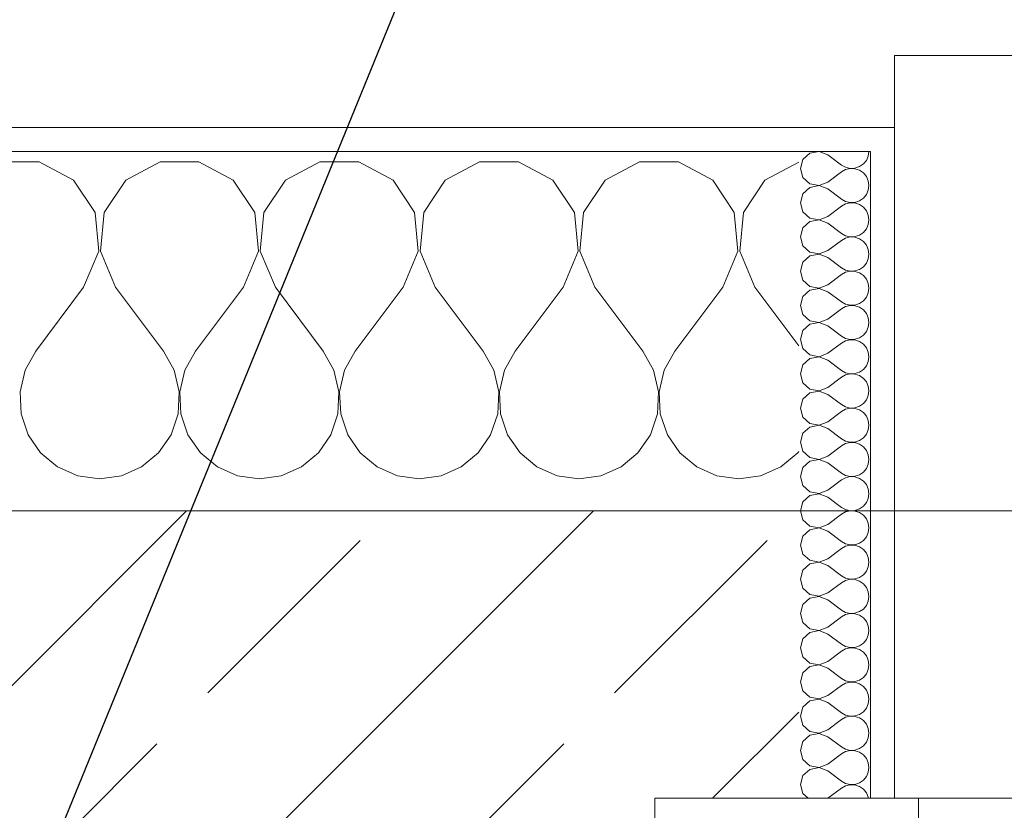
# Model space of a CAD drawing. Header units: metres. Extents: x -3.6 to 90.7, y -11.1 to 18.
# Tile 654 of 656: x 51.3 to 51.711, y 13.57 to 13.9. Entities that reach past the tile are written whole.
import ezdxf

# ---------------------------------------------------------------- set-up
doc = ezdxf.new("R2010")
doc.units = ezdxf.units.M
doc.header["$MEASUREMENT"] = 0
doc.linetypes.add('Strichlinie eng', pattern=[0.115, 0.075, -0.04])
for name, color, linetype in [('152 - Bemaßung_ Beschriftung.Ausbau', 7, 'Continuous'), ('603 - Struktur.Bodenplatte_ Decke Roh', 7, 'Continuous'), ('604 - Struktur.Wand Aussen', 7, 'Continuous')]:
    doc.layers.add(name, color=color, linetype=linetype)
doc.styles.add('ERSTELLTER_STIL_2', font='txt')
doc.dimstyles.new('ERSTELLTER_STIL__3', dxfattribs={"dimtxt": 0.1, "dimasz": 0.0532, "dimexe": 0.18, "dimexo": 0.0625, "dimgap": 0, "dimtad": 1, "dimtih": 1, "dimtoh": 1, "dimzin": 0, "dimdsep": 46, "dimtxsty": 'ERSTELLTER_STIL_2', "dimblk": 'ARROWHEAD_2', "dimblk1": 'ARROWHEAD_2', "dimblk2": 'ARROWHEAD_2', "dimcen": 0.09, "dimse1": 1, "dimse2": 1, "dimclrd": 7, "dimclre": 7, "dimclrt": 7, "dimazin": 0, "dimtfac": 1, "dimtdec": 4, "dimtmove": 0, "dimatfit": 3, "dimfxl": 1, "dimtolj": 1, "dimtzin": 0, "dimarcsym": 0})
doc.dimstyles.new('ERSTELLTER_STIL__5', dxfattribs={"dimtxt": 0.18, "dimasz": 0.03648, "dimexe": 0.18, "dimexo": 0.0625, "dimgap": 0, "dimtad": 0, "dimtih": 1, "dimtoh": 1, "dimdec": 4, "dimzin": 0, "dimdsep": 46, "dimcen": 0.09, "dimadec": 0, "dimazin": 0, "dimtfac": 1, "dimtdec": 4, "dimtmove": 0, "dimatfit": 3, "dimldrblk": 'ARROWHEAD_11', "dimfxl": 1, "dimtolj": 1, "dimtzin": 0, "dimarcsym": 0})
pattern_1 = [(0, (0, 0), (0, 0.08660254), [0, -0.05]), (0, (0.025, 0.0433), (0, 0.08660254), [0, -0.05])]

# ---------------------------------------------------------------- blocks, each defined once
blk = doc.blocks.new('*X28')
at = {"layer": '604 - Struktur.Wand Aussen', "color": 7, "linetype": 'Continuous', "lineweight": 5}
for p, q in [((51.30812, 13.84066), (51.29188, 13.84066)), ((51.32243, 13.83299), (51.30812, 13.84066)), ((51.35855, 13.84066), (51.34424, 13.83299)), ((51.37479, 13.84066), (51.35855, 13.84066)), ((51.3891, 13.83299), (51.37479, 13.84066)), ((51.42521, 13.84066), (51.4109, 13.83299)), ((51.44145, 13.84066), (51.42521, 13.84066)), ((51.45576, 13.83299), (51.44145, 13.84066)), ((51.49188, 13.84066), (51.47757, 13.83299)), ((51.50812, 13.84066), (51.49188, 13.84066)), ((51.52243, 13.83299), (51.50812, 13.84066)), ((51.55855, 13.84066), (51.54424, 13.83299)), ((51.57479, 13.84066), (51.55855, 13.84066)), ((51.5891, 13.83299), (51.57479, 13.84066)), ((51.625, 13.84055), (51.6109, 13.83299)), ((51.33142, 13.81947), (51.32243, 13.83299)), ((51.34424, 13.83299), (51.33525, 13.81947)), ((51.39808, 13.81947), (51.3891, 13.83299)), ((51.4109, 13.83299), (51.40192, 13.81947)), ((51.46475, 13.81947), (51.45576, 13.83299)), ((51.47757, 13.83299), (51.46858, 13.81947)), ((51.53142, 13.81947), (51.52243, 13.83299)), ((51.54424, 13.83299), (51.53525, 13.81947)), ((51.59808, 13.81947), (51.5891, 13.83299)), ((51.6109, 13.83299), (51.60192, 13.81947)), ((51.33295, 13.8033), (51.33142, 13.81947)), ((51.33525, 13.81947), (51.33371, 13.8033)), ((51.39962, 13.8033), (51.39808, 13.81947)), ((51.40192, 13.81947), (51.40038, 13.8033)), ((51.46629, 13.8033), (51.46475, 13.81947)), ((51.46858, 13.81947), (51.46705, 13.8033)), ((51.53295, 13.8033), (51.53142, 13.81947)), ((51.53525, 13.81947), (51.53371, 13.8033)), ((51.59962, 13.8033), (51.59808, 13.81947)), ((51.60192, 13.81947), (51.60038, 13.8033)), ((51.32667, 13.78833), (51.33295, 13.8033)), ((51.33371, 13.8033), (51.34, 13.78833)), ((51.39333, 13.78833), (51.39962, 13.8033)), ((51.40038, 13.8033), (51.40667, 13.78833)), ((51.46, 13.78833), (51.46629, 13.8033)), ((51.46705, 13.8033), (51.47333, 13.78833)), ((51.52667, 13.78833), (51.53295, 13.8033)), ((51.53371, 13.8033), (51.54, 13.78833)), ((51.59333, 13.78833), (51.59962, 13.8033)), ((51.60038, 13.8033), (51.60667, 13.78833)), ((51.32667, 13.78833), (51.30667, 13.76167)), ((51.34, 13.78833), (51.36, 13.76167)), ((51.39333, 13.78833), (51.37333, 13.76167)), ((51.40667, 13.78833), (51.42667, 13.76167)), ((51.46, 13.78833), (51.44, 13.76167)), ((51.47333, 13.78833), (51.49333, 13.76167)), ((51.52667, 13.78833), (51.50667, 13.76167)), ((51.54, 13.78833), (51.56, 13.76167)), ((51.59333, 13.78833), (51.57333, 13.76167)), ((51.60667, 13.78833), (51.625, 13.76389)), ((51.30667, 13.76167), (51.30222, 13.75362)), ((51.36445, 13.75362), (51.36, 13.76167)), ((51.37333, 13.76167), (51.36888, 13.75362)), ((51.43112, 13.75362), (51.42667, 13.76167)), ((51.44, 13.76167), (51.43555, 13.75362)), ((51.49778, 13.75362), (51.49333, 13.76167)), ((51.50667, 13.76167), (51.50222, 13.75362)), ((51.56445, 13.75362), (51.56, 13.76167)), ((51.57333, 13.76167), (51.56888, 13.75362)), ((51.30222, 13.75362), (51.30013, 13.74466)), ((51.36653, 13.74466), (51.36445, 13.75362)), ((51.36888, 13.75362), (51.3668, 13.74466)), ((51.4332, 13.74466), (51.43112, 13.75362)), ((51.43555, 13.75362), (51.43347, 13.74466)), ((51.49987, 13.74466), (51.49778, 13.75362)), ((51.50222, 13.75362), (51.50013, 13.74466)), ((51.56653, 13.74466), (51.56445, 13.75362)), ((51.56888, 13.75362), (51.5668, 13.74466)), ((51.30013, 13.74466), (51.30058, 13.73547)), ((51.36609, 13.73547), (51.36653, 13.74466)), ((51.3668, 13.74466), (51.36725, 13.73547)), ((51.43275, 13.73547), (51.4332, 13.74466)), ((51.43347, 13.74466), (51.43391, 13.73547)), ((51.49942, 13.73547), (51.49987, 13.74466)), ((51.50013, 13.74466), (51.50058, 13.73547)), ((51.56609, 13.73547), (51.56653, 13.74466)), ((51.5668, 13.74466), (51.56725, 13.73547)), ((51.30058, 13.73547), (51.30352, 13.72676)), ((51.36315, 13.72676), (51.36609, 13.73547)), ((51.36725, 13.73547), (51.37019, 13.72676)), ((51.42981, 13.72676), (51.43275, 13.73547)), ((51.43391, 13.73547), (51.43685, 13.72676)), ((51.49648, 13.72676), (51.49942, 13.73547)), ((51.50058, 13.73547), (51.50352, 13.72676)), ((51.56315, 13.72676), (51.56609, 13.73547)), ((51.56725, 13.73547), (51.57019, 13.72676)), ((51.30352, 13.72676), (51.30873, 13.71918)), ((51.35794, 13.71918), (51.36315, 13.72676)), ((51.37019, 13.72676), (51.37539, 13.71918)), ((51.42461, 13.71918), (51.42981, 13.72676)), ((51.43685, 13.72676), (51.44206, 13.71918)), ((51.49127, 13.71918), (51.49648, 13.72676)), ((51.50352, 13.72676), (51.50873, 13.71918)), ((51.55794, 13.71918), (51.56315, 13.72676)), ((51.57019, 13.72676), (51.57539, 13.71918)), ((51.62461, 13.71918), (51.625, 13.71975)), ((51.30873, 13.71918), (51.31581, 13.71331)), ((51.35086, 13.71331), (51.35794, 13.71918)), ((51.37539, 13.71918), (51.38248, 13.71331)), ((51.41752, 13.71331), (51.42461, 13.71918)), ((51.44206, 13.71918), (51.44914, 13.71331)), ((51.48419, 13.71331), (51.49127, 13.71918)), ((51.50873, 13.71918), (51.51581, 13.71331)), ((51.55086, 13.71331), (51.55794, 13.71918)), ((51.57539, 13.71918), (51.58248, 13.71331)), ((51.61752, 13.71331), (51.62461, 13.71918)), ((51.31581, 13.71331), (51.32422, 13.7096)), ((51.34244, 13.7096), (51.35086, 13.71331)), ((51.38248, 13.71331), (51.39089, 13.7096)), ((51.40911, 13.7096), (51.41752, 13.71331)), ((51.44914, 13.71331), (51.45756, 13.7096)), ((51.47578, 13.7096), (51.48419, 13.71331)), ((51.51581, 13.71331), (51.52422, 13.7096)), ((51.54244, 13.7096), (51.55086, 13.71331)), ((51.58248, 13.71331), (51.59089, 13.7096)), ((51.60911, 13.7096), (51.61752, 13.71331)), ((51.32422, 13.7096), (51.33333, 13.70833)), ((51.33333, 13.70833), (51.34244, 13.7096)), ((51.39089, 13.7096), (51.4, 13.70833)), ((51.4, 13.70833), (51.40911, 13.7096)), ((51.45756, 13.7096), (51.46667, 13.70833)), ((51.46667, 13.70833), (51.47578, 13.7096)), ((51.52422, 13.7096), (51.53333, 13.70833)), ((51.53333, 13.70833), (51.54244, 13.7096)), ((51.59089, 13.7096), (51.6, 13.70833)), ((51.6, 13.70833), (51.60911, 13.7096))]:
    blk.add_line(p, q, dxfattribs=at)
blk = doc.blocks.new('*X58')
at = {"layer": '604 - Struktur.Wand Aussen', "color": 7, "linetype": 'Continuous', "lineweight": 5}
for p, q in [((51.62966, 13.84425), (51.62678, 13.84161)), ((51.6335, 13.84497), (51.62966, 13.84425)), ((51.63714, 13.84357), (51.6335, 13.84497)), ((51.63714, 13.84357), (51.64286, 13.83929)), ((51.65322, 13.84124), (51.65401, 13.84305)), ((51.65401, 13.84305), (51.65429, 13.845)), ((51.62678, 13.84161), (51.62571, 13.83786)), ((51.64286, 13.83929), (51.64458, 13.83833)), ((51.65034, 13.83861), (51.65196, 13.83973)), ((51.65196, 13.83973), (51.65322, 13.84124)), ((51.62571, 13.83786), (51.62678, 13.8341)), ((51.63714, 13.83214), (51.64286, 13.83643)), ((51.64458, 13.83738), (51.64286, 13.83643)), ((51.64458, 13.83833), (51.6465, 13.83789)), ((51.6465, 13.83783), (51.64458, 13.83738)), ((51.6465, 13.83789), (51.64847, 13.83798)), ((51.64847, 13.83773), (51.6465, 13.83783)), ((51.64847, 13.83798), (51.65034, 13.83861)), ((51.65034, 13.8371), (51.64847, 13.83773)), ((51.65196, 13.83599), (51.65034, 13.8371)), ((51.65322, 13.83447), (51.65196, 13.83599)), ((51.62678, 13.8341), (51.62966, 13.83147)), ((51.62966, 13.83147), (51.6335, 13.83074)), ((51.6335, 13.83069), (51.62966, 13.82996)), ((51.6335, 13.83074), (51.63714, 13.83214)), ((51.63714, 13.82929), (51.6335, 13.83069)), ((51.65401, 13.83267), (51.65322, 13.83447)), ((51.65429, 13.83071), (51.65401, 13.83267)), ((51.65401, 13.82876), (51.65429, 13.83071)), ((51.62678, 13.82733), (51.62571, 13.82357)), ((51.62966, 13.82996), (51.62678, 13.82733)), ((51.63714, 13.82929), (51.64286, 13.825)), ((51.65196, 13.82544), (51.65322, 13.82696)), ((51.65322, 13.82696), (51.65401, 13.82876)), ((51.62571, 13.82357), (51.62678, 13.81982)), ((51.64286, 13.825), (51.64458, 13.82405)), ((51.64458, 13.8231), (51.64286, 13.82214)), ((51.64458, 13.82405), (51.6465, 13.8236)), ((51.6465, 13.82354), (51.64458, 13.8231)), ((51.6465, 13.8236), (51.64847, 13.8237)), ((51.64847, 13.82345), (51.6465, 13.82354)), ((51.64847, 13.8237), (51.65034, 13.82433)), ((51.65034, 13.82282), (51.64847, 13.82345)), ((51.65034, 13.82433), (51.65196, 13.82544)), ((51.65196, 13.8217), (51.65034, 13.82282)), ((51.62678, 13.81982), (51.62966, 13.81718)), ((51.63714, 13.81786), (51.64286, 13.82214)), ((51.65322, 13.82018), (51.65196, 13.8217)), ((51.65401, 13.81838), (51.65322, 13.82018)), ((51.65429, 13.81643), (51.65401, 13.81838)), ((51.62966, 13.81567), (51.62678, 13.81304)), ((51.62966, 13.81718), (51.6335, 13.81646)), ((51.6335, 13.8164), (51.62966, 13.81567)), ((51.6335, 13.81646), (51.63714, 13.81786)), ((51.63714, 13.815), (51.6335, 13.8164)), ((51.63714, 13.815), (51.64286, 13.81071)), ((51.65322, 13.81267), (51.65401, 13.81448)), ((51.65401, 13.81448), (51.65429, 13.81643)), ((51.62678, 13.81304), (51.62571, 13.80929)), ((51.64286, 13.81071), (51.64458, 13.80976)), ((51.64847, 13.80941), (51.65034, 13.81004)), ((51.65034, 13.81004), (51.65196, 13.81116)), ((51.65196, 13.81116), (51.65322, 13.81267)), ((51.62571, 13.80929), (51.62678, 13.80553)), ((51.63714, 13.80357), (51.64286, 13.80786)), ((51.64458, 13.80881), (51.64286, 13.80786)), ((51.64458, 13.80976), (51.6465, 13.80931)), ((51.6465, 13.80926), (51.64458, 13.80881)), ((51.6465, 13.80931), (51.64847, 13.80941)), ((51.64847, 13.80916), (51.6465, 13.80926)), ((51.65034, 13.80853), (51.64847, 13.80916)), ((51.65196, 13.80742), (51.65034, 13.80853)), ((51.65322, 13.8059), (51.65196, 13.80742)), ((51.65401, 13.80409), (51.65322, 13.8059)), ((51.62678, 13.80553), (51.62966, 13.8029)), ((51.62966, 13.8029), (51.6335, 13.80217)), ((51.6335, 13.80211), (51.62966, 13.80139)), ((51.6335, 13.80217), (51.63714, 13.80357)), ((51.63714, 13.80071), (51.6335, 13.80211)), ((51.65429, 13.80214), (51.65401, 13.80409)), ((51.65401, 13.80019), (51.65429, 13.80214)), ((51.62678, 13.79876), (51.62571, 13.795)), ((51.62966, 13.80139), (51.62678, 13.79876)), ((51.63714, 13.80071), (51.64286, 13.79643)), ((51.65196, 13.79687), (51.65322, 13.79839)), ((51.65322, 13.79839), (51.65401, 13.80019)), ((51.62571, 13.795), (51.62678, 13.79124)), ((51.63714, 13.78929), (51.64286, 13.79357)), ((51.64286, 13.79643), (51.64458, 13.79547)), ((51.64458, 13.79453), (51.64286, 13.79357)), ((51.64458, 13.79547), (51.6465, 13.79503)), ((51.6465, 13.79497), (51.64458, 13.79453)), ((51.6465, 13.79503), (51.64847, 13.79512)), ((51.64847, 13.79488), (51.6465, 13.79497)), ((51.64847, 13.79512), (51.65034, 13.79575)), ((51.65034, 13.79425), (51.64847, 13.79488)), ((51.65034, 13.79575), (51.65196, 13.79687)), ((51.65196, 13.79313), (51.65034, 13.79425)), ((51.62678, 13.79124), (51.62966, 13.78861)), ((51.65322, 13.79161), (51.65196, 13.79313)), ((51.65401, 13.78981), (51.65322, 13.79161)), ((51.65429, 13.78786), (51.65401, 13.78981)), ((51.62966, 13.7871), (51.62678, 13.78447)), ((51.62966, 13.78861), (51.6335, 13.78789)), ((51.6335, 13.78783), (51.62966, 13.7871)), ((51.6335, 13.78789), (51.63714, 13.78929)), ((51.63714, 13.78643), (51.6335, 13.78783)), ((51.63714, 13.78643), (51.64286, 13.78214)), ((51.65322, 13.7841), (51.65401, 13.78591)), ((51.65401, 13.78591), (51.65429, 13.78786)), ((51.62678, 13.78447), (51.62571, 13.78071)), ((51.64286, 13.78214), (51.64458, 13.78119)), ((51.64458, 13.78119), (51.6465, 13.78074)), ((51.64847, 13.78084), (51.65034, 13.78147)), ((51.65034, 13.78147), (51.65196, 13.78258)), ((51.65196, 13.78258), (51.65322, 13.7841)), ((51.62571, 13.78071), (51.62678, 13.77696)), ((51.63714, 13.775), (51.64286, 13.77929)), ((51.64458, 13.78024), (51.64286, 13.77929)), ((51.6465, 13.78069), (51.64458, 13.78024)), ((51.6465, 13.78074), (51.64847, 13.78084)), ((51.64847, 13.78059), (51.6465, 13.78069)), ((51.65034, 13.77996), (51.64847, 13.78059)), ((51.65196, 13.77884), (51.65034, 13.77996)), ((51.65322, 13.77733), (51.65196, 13.77884)), ((51.65401, 13.77552), (51.65322, 13.77733)), ((51.62678, 13.77696), (51.62966, 13.77433)), ((51.62966, 13.77433), (51.6335, 13.7736)), ((51.6335, 13.77354), (51.62966, 13.77282)), ((51.6335, 13.7736), (51.63714, 13.775)), ((51.63714, 13.77214), (51.6335, 13.77354)), ((51.65429, 13.77357), (51.65401, 13.77552)), ((51.65401, 13.77162), (51.65429, 13.77357)), ((51.62678, 13.77018), (51.62571, 13.76643)), ((51.62966, 13.77282), (51.62678, 13.77018)), ((51.63714, 13.77214), (51.64286, 13.76786)), ((51.65196, 13.7683), (51.65322, 13.76982)), ((51.65322, 13.76982), (51.65401, 13.77162)), ((51.62571, 13.76643), (51.62678, 13.76267)), ((51.63714, 13.76071), (51.64286, 13.765)), ((51.64286, 13.76786), (51.64458, 13.7669)), ((51.64458, 13.76595), (51.64286, 13.765)), ((51.64458, 13.7669), (51.6465, 13.76646)), ((51.6465, 13.7664), (51.64458, 13.76595)), ((51.6465, 13.76646), (51.64847, 13.76655)), ((51.64847, 13.7663), (51.6465, 13.7664)), ((51.64847, 13.76655), (51.65034, 13.76718)), ((51.65034, 13.76567), (51.64847, 13.7663)), ((51.65034, 13.76718), (51.65196, 13.7683)), ((51.65196, 13.76456), (51.65034, 13.76567)), ((51.62678, 13.76267), (51.62966, 13.76004)), ((51.6335, 13.75931), (51.63714, 13.76071)), ((51.65322, 13.76304), (51.65196, 13.76456)), ((51.65401, 13.76124), (51.65322, 13.76304)), ((51.65429, 13.75929), (51.65401, 13.76124)), ((51.62966, 13.75853), (51.62678, 13.7559)), ((51.62966, 13.76004), (51.6335, 13.75931)), ((51.6335, 13.75926), (51.62966, 13.75853)), ((51.63714, 13.75786), (51.6335, 13.75926)), ((51.63714, 13.75786), (51.64286, 13.75357)), ((51.65322, 13.75553), (51.65401, 13.75733)), ((51.65401, 13.75733), (51.65429, 13.75929)), ((51.62678, 13.7559), (51.62571, 13.75214)), ((51.64286, 13.75357), (51.64458, 13.75262)), ((51.64458, 13.75262), (51.6465, 13.75217)), ((51.64847, 13.75227), (51.65034, 13.7529)), ((51.65034, 13.7529), (51.65196, 13.75401)), ((51.65196, 13.75401), (51.65322, 13.75553)), ((51.62571, 13.75214), (51.62678, 13.74839)), ((51.62678, 13.74839), (51.62966, 13.74575)), ((51.63714, 13.74643), (51.64286, 13.75071)), ((51.64458, 13.75167), (51.64286, 13.75071)), ((51.6465, 13.75211), (51.64458, 13.75167)), ((51.6465, 13.75217), (51.64847, 13.75227)), ((51.64847, 13.75202), (51.6465, 13.75211)), ((51.65034, 13.75139), (51.64847, 13.75202)), ((51.65196, 13.75027), (51.65034, 13.75139)), ((51.65322, 13.74876), (51.65196, 13.75027)), ((51.65401, 13.74695), (51.65322, 13.74876)), ((51.62966, 13.74425), (51.62678, 13.74161)), ((51.62966, 13.74575), (51.6335, 13.74503)), ((51.6335, 13.74497), (51.62966, 13.74425)), ((51.6335, 13.74503), (51.63714, 13.74643)), ((51.63714, 13.74357), (51.6335, 13.74497)), ((51.65429, 13.745), (51.65401, 13.74695)), ((51.65401, 13.74305), (51.65429, 13.745)), ((51.62678, 13.74161), (51.62571, 13.73786)), ((51.63714, 13.74357), (51.64286, 13.73929)), ((51.65196, 13.73973), (51.65322, 13.74124)), ((51.65322, 13.74124), (51.65401, 13.74305)), ((51.62571, 13.73786), (51.62678, 13.7341)), ((51.63714, 13.73214), (51.64286, 13.73643)), ((51.64286, 13.73929), (51.64458, 13.73833)), ((51.64458, 13.73738), (51.64286, 13.73643)), ((51.64458, 13.73833), (51.6465, 13.73789)), ((51.6465, 13.73783), (51.64458, 13.73738)), ((51.6465, 13.73789), (51.64847, 13.73798)), ((51.64847, 13.73773), (51.6465, 13.73783)), ((51.64847, 13.73798), (51.65034, 13.73861)), ((51.65034, 13.7371), (51.64847, 13.73773)), ((51.65034, 13.73861), (51.65196, 13.73973)), ((51.65196, 13.73599), (51.65034, 13.7371)), ((51.65322, 13.73447), (51.65196, 13.73599)), ((51.62678, 13.7341), (51.62966, 13.73147)), ((51.6335, 13.73074), (51.63714, 13.73214)), ((51.65401, 13.73267), (51.65322, 13.73447)), ((51.65429, 13.73071), (51.65401, 13.73267)), ((51.62966, 13.72996), (51.62678, 13.72733)), ((51.62966, 13.73147), (51.6335, 13.73074)), ((51.6335, 13.73069), (51.62966, 13.72996)), ((51.63714, 13.72929), (51.6335, 13.73069)), ((51.63714, 13.72929), (51.64286, 13.725)), ((51.65322, 13.72696), (51.65401, 13.72876)), ((51.65401, 13.72876), (51.65429, 13.73071)), ((51.62678, 13.72733), (51.62571, 13.72357)), ((51.64286, 13.725), (51.64458, 13.72405)), ((51.64458, 13.72405), (51.6465, 13.7236)), ((51.6465, 13.7236), (51.64847, 13.7237)), ((51.64847, 13.7237), (51.65034, 13.72433)), ((51.65034, 13.72433), (51.65196, 13.72544)), ((51.65196, 13.72544), (51.65322, 13.72696)), ((51.62571, 13.72357), (51.62678, 13.71982)), ((51.62678, 13.71982), (51.62966, 13.71718)), ((51.63714, 13.71786), (51.64286, 13.72214)), ((51.64458, 13.7231), (51.64286, 13.72214)), ((51.6465, 13.72354), (51.64458, 13.7231)), ((51.64847, 13.72345), (51.6465, 13.72354)), ((51.65034, 13.72282), (51.64847, 13.72345)), ((51.65196, 13.7217), (51.65034, 13.72282)), ((51.65322, 13.72018), (51.65196, 13.7217)), ((51.65401, 13.71838), (51.65322, 13.72018)), ((51.62966, 13.71567), (51.62678, 13.71304)), ((51.62966, 13.71718), (51.6335, 13.71646)), ((51.6335, 13.7164), (51.62966, 13.71567)), ((51.6335, 13.71646), (51.63714, 13.71786)), ((51.63714, 13.715), (51.6335, 13.7164)), ((51.65429, 13.71643), (51.65401, 13.71838)), ((51.65401, 13.71448), (51.65429, 13.71643)), ((51.62678, 13.71304), (51.62571, 13.70929)), ((51.63714, 13.715), (51.64286, 13.71071)), ((51.65196, 13.71116), (51.65322, 13.71267)), ((51.65322, 13.71267), (51.65401, 13.71448)), ((51.62571, 13.70929), (51.62678, 13.70553)), ((51.63714, 13.70357), (51.64286, 13.70786)), ((51.64286, 13.71071), (51.64458, 13.70976)), ((51.64458, 13.70881), (51.64286, 13.70786)), ((51.64458, 13.70976), (51.6465, 13.70931)), ((51.6465, 13.70926), (51.64458, 13.70881)), ((51.6465, 13.70931), (51.64847, 13.70941)), ((51.64847, 13.70916), (51.6465, 13.70926)), ((51.64847, 13.70941), (51.65034, 13.71004)), ((51.65034, 13.70853), (51.64847, 13.70916)), ((51.65034, 13.71004), (51.65196, 13.71116)), ((51.65196, 13.70742), (51.65034, 13.70853)), ((51.65322, 13.7059), (51.65196, 13.70742)), ((51.62678, 13.70553), (51.62966, 13.7029)), ((51.6335, 13.70217), (51.63714, 13.70357)), ((51.65401, 13.70409), (51.65322, 13.7059)), ((51.65429, 13.70214), (51.65401, 13.70409)), ((51.62966, 13.70139), (51.62678, 13.69876)), ((51.62966, 13.7029), (51.6335, 13.70217)), ((51.6335, 13.70211), (51.62966, 13.70139)), ((51.63714, 13.70071), (51.6335, 13.70211)), ((51.63714, 13.70071), (51.64286, 13.69643)), ((51.65322, 13.69839), (51.65401, 13.70019)), ((51.65401, 13.70019), (51.65429, 13.70214)), ((51.62678, 13.69876), (51.62571, 13.695)), ((51.62571, 13.695), (51.62678, 13.69124)), ((51.64286, 13.69643), (51.64458, 13.69547)), ((51.64458, 13.69547), (51.6465, 13.69503)), ((51.6465, 13.69497), (51.64458, 13.69453)), ((51.6465, 13.69503), (51.64847, 13.69512)), ((51.64847, 13.69488), (51.6465, 13.69497)), ((51.64847, 13.69512), (51.65034, 13.69575)), ((51.65034, 13.69575), (51.65196, 13.69687)), ((51.65196, 13.69687), (51.65322, 13.69839)), ((51.62678, 13.69124), (51.62966, 13.68861)), ((51.63714, 13.68929), (51.64286, 13.69357)), ((51.64458, 13.69453), (51.64286, 13.69357)), ((51.65034, 13.69425), (51.64847, 13.69488)), ((51.65196, 13.69313), (51.65034, 13.69425)), ((51.65322, 13.69161), (51.65196, 13.69313)), ((51.65401, 13.68981), (51.65322, 13.69161)), ((51.62966, 13.6871), (51.62678, 13.68447)), ((51.62966, 13.68861), (51.6335, 13.68789)), ((51.6335, 13.68783), (51.62966, 13.6871)), ((51.6335, 13.68789), (51.63714, 13.68929)), ((51.63714, 13.68643), (51.6335, 13.68783)), ((51.65429, 13.68786), (51.65401, 13.68981)), ((51.65401, 13.68591), (51.65429, 13.68786)), ((51.62678, 13.68447), (51.62571, 13.68071)), ((51.63714, 13.68643), (51.64286, 13.68214)), ((51.65034, 13.68147), (51.65196, 13.68258)), ((51.65196, 13.68258), (51.65322, 13.6841)), ((51.65322, 13.6841), (51.65401, 13.68591)), ((51.62571, 13.68071), (51.62678, 13.67696)), ((51.63714, 13.675), (51.64286, 13.67929)), ((51.64286, 13.68214), (51.64458, 13.68119)), ((51.64458, 13.68024), (51.64286, 13.67929)), ((51.64458, 13.68119), (51.6465, 13.68074)), ((51.6465, 13.68069), (51.64458, 13.68024)), ((51.6465, 13.68074), (51.64847, 13.68084)), ((51.64847, 13.68059), (51.6465, 13.68069)), ((51.64847, 13.68084), (51.65034, 13.68147)), ((51.65034, 13.67996), (51.64847, 13.68059)), ((51.65196, 13.67884), (51.65034, 13.67996)), ((51.65322, 13.67733), (51.65196, 13.67884)), ((51.62678, 13.67696), (51.62966, 13.67433)), ((51.6335, 13.6736), (51.63714, 13.675)), ((51.65401, 13.67552), (51.65322, 13.67733)), ((51.65429, 13.67357), (51.65401, 13.67552)), ((51.62966, 13.67282), (51.62678, 13.67018)), ((51.62966, 13.67433), (51.6335, 13.6736)), ((51.6335, 13.67354), (51.62966, 13.67282)), ((51.63714, 13.67214), (51.6335, 13.67354)), ((51.63714, 13.67214), (51.64286, 13.66786)), ((51.65322, 13.66982), (51.65401, 13.67162)), ((51.65401, 13.67162), (51.65429, 13.67357)), ((51.62678, 13.67018), (51.62571, 13.66643)), ((51.62571, 13.66643), (51.62678, 13.66267)), ((51.64286, 13.66786), (51.64458, 13.6669)), ((51.64458, 13.6669), (51.6465, 13.66646)), ((51.6465, 13.6664), (51.64458, 13.66595)), ((51.6465, 13.66646), (51.64847, 13.66655)), ((51.64847, 13.6663), (51.6465, 13.6664)), ((51.64847, 13.66655), (51.65034, 13.66718)), ((51.65034, 13.66567), (51.64847, 13.6663)), ((51.65034, 13.66718), (51.65196, 13.6683)), ((51.65196, 13.6683), (51.65322, 13.66982)), ((51.62678, 13.66267), (51.62966, 13.66004)), ((51.63714, 13.66071), (51.64286, 13.665)), ((51.64458, 13.66595), (51.64286, 13.665)), ((51.65196, 13.66456), (51.65034, 13.66567)), ((51.65322, 13.66304), (51.65196, 13.66456)), ((51.65401, 13.66124), (51.65322, 13.66304)), ((51.62966, 13.65853), (51.62678, 13.6559)), ((51.62966, 13.66004), (51.6335, 13.65931)), ((51.6335, 13.65926), (51.62966, 13.65853)), ((51.6335, 13.65931), (51.63714, 13.66071)), ((51.63714, 13.65786), (51.6335, 13.65926)), ((51.65429, 13.65929), (51.65401, 13.66124)), ((51.65401, 13.65733), (51.65429, 13.65929)), ((51.62678, 13.6559), (51.62571, 13.65214)), ((51.63714, 13.65786), (51.64286, 13.65357)), ((51.65034, 13.6529), (51.65196, 13.65401)), ((51.65196, 13.65401), (51.65322, 13.65553)), ((51.65322, 13.65553), (51.65401, 13.65733)), ((51.62571, 13.65214), (51.62678, 13.64839)), ((51.63714, 13.64643), (51.64286, 13.65071)), ((51.64286, 13.65357), (51.64458, 13.65262)), ((51.64458, 13.65167), (51.64286, 13.65071)), ((51.64458, 13.65262), (51.6465, 13.65217)), ((51.6465, 13.65211), (51.64458, 13.65167)), ((51.6465, 13.65217), (51.64847, 13.65227)), ((51.64847, 13.65202), (51.6465, 13.65211)), ((51.64847, 13.65227), (51.65034, 13.6529)), ((51.65034, 13.65139), (51.64847, 13.65202)), ((51.65196, 13.65027), (51.65034, 13.65139)), ((51.65322, 13.64876), (51.65196, 13.65027)), ((51.62678, 13.64839), (51.62966, 13.64575)), ((51.62966, 13.64575), (51.6335, 13.64503)), ((51.6335, 13.64503), (51.63714, 13.64643)), ((51.65401, 13.64695), (51.65322, 13.64876)), ((51.65429, 13.645), (51.65401, 13.64695)), ((51.62678, 13.64161), (51.62571, 13.63786)), ((51.62966, 13.64425), (51.62678, 13.64161)), ((51.6335, 13.64497), (51.62966, 13.64425)), ((51.63714, 13.64357), (51.6335, 13.64497)), ((51.63714, 13.64357), (51.64286, 13.63929)), ((51.65322, 13.64124), (51.65401, 13.64305)), ((51.65401, 13.64305), (51.65429, 13.645)), ((51.62571, 13.63786), (51.62678, 13.6341)), ((51.64286, 13.63929), (51.64458, 13.63833)), ((51.64458, 13.63833), (51.6465, 13.63789)), ((51.6465, 13.63783), (51.64458, 13.63738)), ((51.6465, 13.63789), (51.64847, 13.63798)), ((51.64847, 13.63773), (51.6465, 13.63783)), ((51.64847, 13.63798), (51.65034, 13.63861)), ((51.65034, 13.6371), (51.64847, 13.63773)), ((51.65034, 13.63861), (51.65196, 13.63973)), ((51.65196, 13.63973), (51.65322, 13.64124)), ((51.62678, 13.6341), (51.62966, 13.63147)), ((51.63714, 13.63214), (51.64286, 13.63643)), ((51.64458, 13.63738), (51.64286, 13.63643)), ((51.65196, 13.63599), (51.65034, 13.6371)), ((51.65322, 13.63447), (51.65196, 13.63599)), ((51.65401, 13.63267), (51.65322, 13.63447)), ((51.62966, 13.62996), (51.62678, 13.62733)), ((51.62966, 13.63147), (51.6335, 13.63074)), ((51.6335, 13.63069), (51.62966, 13.62996)), ((51.6335, 13.63074), (51.63714, 13.63214)), ((51.63714, 13.62929), (51.6335, 13.63069)), ((51.63714, 13.62929), (51.64286, 13.625)), ((51.65429, 13.63071), (51.65401, 13.63267)), ((51.65401, 13.62876), (51.65429, 13.63071)), ((51.62678, 13.62733), (51.62571, 13.62357)), ((51.65034, 13.62433), (51.65196, 13.62544)), ((51.65196, 13.62544), (51.65322, 13.62696)), ((51.65322, 13.62696), (51.65401, 13.62876)), ((51.62571, 13.62357), (51.62678, 13.61982)), ((51.63714, 13.61786), (51.64286, 13.62214)), ((51.64286, 13.625), (51.64458, 13.62405)), ((51.64458, 13.6231), (51.64286, 13.62214)), ((51.64458, 13.62405), (51.6465, 13.6236)), ((51.6465, 13.62354), (51.64458, 13.6231)), ((51.6465, 13.6236), (51.64847, 13.6237)), ((51.64847, 13.62345), (51.6465, 13.62354)), ((51.64847, 13.6237), (51.65034, 13.62433)), ((51.65034, 13.62282), (51.64847, 13.62345)), ((51.65196, 13.6217), (51.65034, 13.62282)), ((51.65322, 13.62018), (51.65196, 13.6217)), ((51.62678, 13.61982), (51.62966, 13.61718)), ((51.62966, 13.61718), (51.6335, 13.61646)), ((51.6335, 13.61646), (51.63714, 13.61786)), ((51.65401, 13.61838), (51.65322, 13.62018)), ((51.65429, 13.61643), (51.65401, 13.61838)), ((51.62678, 13.61304), (51.62571, 13.60929)), ((51.62966, 13.61567), (51.62678, 13.61304)), ((51.6335, 13.6164), (51.62966, 13.61567)), ((51.63714, 13.615), (51.6335, 13.6164)), ((51.63714, 13.615), (51.64286, 13.61071)), ((51.65322, 13.61267), (51.65401, 13.61448)), ((51.65401, 13.61448), (51.65429, 13.61643)), ((51.62571, 13.60929), (51.62678, 13.60553)), ((51.64286, 13.61071), (51.64458, 13.60976)), ((51.64458, 13.60881), (51.64286, 13.60786)), ((51.64458, 13.60976), (51.6465, 13.60931)), ((51.6465, 13.60926), (51.64458, 13.60881)), ((51.6465, 13.60931), (51.64847, 13.60941)), ((51.64847, 13.60916), (51.6465, 13.60926)), ((51.64847, 13.60941), (51.65034, 13.61004)), ((51.65034, 13.60853), (51.64847, 13.60916)), ((51.65034, 13.61004), (51.65196, 13.61116)), ((51.65196, 13.61116), (51.65322, 13.61267)), ((51.62678, 13.60553), (51.62966, 13.6029)), ((51.63714, 13.60357), (51.64286, 13.60786)), ((51.65196, 13.60742), (51.65034, 13.60853)), ((51.65322, 13.6059), (51.65196, 13.60742)), ((51.65401, 13.60409), (51.65322, 13.6059)), ((51.62966, 13.60139), (51.62678, 13.59876)), ((51.62966, 13.6029), (51.6335, 13.60217)), ((51.6335, 13.60211), (51.62966, 13.60139)), ((51.6335, 13.60217), (51.63714, 13.60357)), ((51.63714, 13.60071), (51.6335, 13.60211)), ((51.63714, 13.60071), (51.64286, 13.59643)), ((51.65429, 13.60214), (51.65401, 13.60409)), ((51.65401, 13.60019), (51.65429, 13.60214)), ((51.62678, 13.59876), (51.62571, 13.595)), ((51.64286, 13.59643), (51.64458, 13.59547)), ((51.65034, 13.59575), (51.65196, 13.59687)), ((51.65196, 13.59687), (51.65322, 13.59839)), ((51.65322, 13.59839), (51.65401, 13.60019)), ((51.62571, 13.595), (51.62678, 13.59124)), ((51.63714, 13.58929), (51.64286, 13.59357)), ((51.64458, 13.59453), (51.64286, 13.59357)), ((51.64458, 13.59547), (51.6465, 13.59503)), ((51.6465, 13.59497), (51.64458, 13.59453)), ((51.6465, 13.59503), (51.64847, 13.59512)), ((51.64847, 13.59488), (51.6465, 13.59497)), ((51.64847, 13.59512), (51.65034, 13.59575)), ((51.65034, 13.59425), (51.64847, 13.59488)), ((51.65196, 13.59313), (51.65034, 13.59425)), ((51.65322, 13.59161), (51.65196, 13.59313)), ((51.62678, 13.59124), (51.62966, 13.58861)), ((51.62966, 13.58861), (51.6335, 13.58789)), ((51.6335, 13.58789), (51.63714, 13.58929)), ((51.65401, 13.58981), (51.65322, 13.59161)), ((51.65429, 13.58786), (51.65401, 13.58981)), ((51.62678, 13.58447), (51.62571, 13.58071)), ((51.62966, 13.5871), (51.62678, 13.58447)), ((51.6335, 13.58783), (51.62966, 13.5871)), ((51.63714, 13.58643), (51.6335, 13.58783)), ((51.63714, 13.58643), (51.64286, 13.58214)), ((51.65196, 13.58258), (51.65322, 13.5841)), ((51.65322, 13.5841), (51.65401, 13.58591)), ((51.65401, 13.58591), (51.65429, 13.58786)), ((51.62571, 13.58071), (51.62678, 13.57696)), ((51.64286, 13.58214), (51.64458, 13.58119)), ((51.64458, 13.58024), (51.64286, 13.57929)), ((51.64458, 13.58119), (51.6465, 13.58074)), ((51.6465, 13.58069), (51.64458, 13.58024)), ((51.6465, 13.58074), (51.64847, 13.58084)), ((51.64847, 13.58059), (51.6465, 13.58069)), ((51.64847, 13.58084), (51.65034, 13.58147)), ((51.65034, 13.57996), (51.64847, 13.58059)), ((51.65034, 13.58147), (51.65196, 13.58258)), ((51.65196, 13.57884), (51.65034, 13.57996)), ((51.62678, 13.57696), (51.62892, 13.575)), ((51.63714, 13.575), (51.64286, 13.57929)), ((51.65322, 13.57733), (51.65196, 13.57884)), ((51.65401, 13.57552), (51.65322, 13.57733)), ((51.65409, 13.575), (51.65401, 13.57552))]:
    blk.add_line(p, q, dxfattribs=at)
blk = doc.blocks.new('ARROWHEAD_11')
at = {"color": 0, "linetype": 'Continuous', "lineweight": 0}
blk.add_line((0, 0), (-1, 0), dxfattribs=at)
at = {"color": 0, "linetype": 'Continuous', "lineweight": 0, "const_width": 0.25, "flags": 128}
blk.add_lwpolyline([(-0.125, 0, 1), (0.125, 0, 1)], format="xyb", close=True, dxfattribs=at)
blk = doc.blocks.new('*D240')
at = {"layer": '152 - Bemaßung_ Beschriftung.Ausbau', "color": 7, "linetype": 'Continuous', "lineweight": 5}
for p, q in [((50.25199, 14.8025), (50.25199, 14.9075)), ((51.565, 14.8025), (51.565, 14.9075)), ((50.2722, 14.89), (50.23178, 14.82)), ((51.58521, 14.89), (51.54479, 14.82)), ((50.25199, 14.855), (51.565, 14.855))]:
    blk.add_line(p, q, dxfattribs=at)
at = {"layer": '152 - Bemaßung_ Beschriftung.Ausbau', "color": 7, "lineweight": 5, "insert": (50.75042, 14.85559), "char_height": 0.1, "attachment_point": 7, "style": 'ERSTELLTER_STIL_2'}
blk.add_mtext('\\A1;{\\pql;\\fArial|b0|i0|c0|p38;1,31\\fArial|b0|i0|c0|p38;\\A1{\\H.66x;\\S3^  ;}}', dxfattribs=at)
blk = doc.blocks.new('ARROWHEAD_2')
at = {"color": 0, "linetype": 'Continuous', "lineweight": 0}
for p, q in [((-0.3781, -0.655), (0.3781, 0.655)), ((0, 0), (-1, 0))]:
    blk.add_line(p, q, dxfattribs=at)
blk = doc.blocks.new('*D241')
at = {"layer": '152 - Bemaßung_ Beschriftung.Ausbau', "color": 7, "linetype": 'Continuous', "lineweight": 5}
for p, q in [((51.565, 14.8025), (51.565, 14.9075)), ((53.965, 14.8025), (53.965, 14.9075)), ((51.58521, 14.89), (51.54479, 14.82)), ((53.98521, 14.89), (53.94479, 14.82)), ((51.565, 14.855), (53.965, 14.855))]:
    blk.add_line(p, q, dxfattribs=at)
at = {"layer": '152 - Bemaßung_ Beschriftung.Ausbau', "color": 7, "lineweight": 5, "char_height": 0.1, "attachment_point": 7, "style": 'ERSTELLTER_STIL_2'}
for s, insert in [('\\A1;{\\pql;\\fArial|b0|i0|c0|p38;2,40}', (52.63197, 14.875)), ('\\A1;{\\pql;\\fArial|b0|i0|c0|p38;2,01}', (52.63197, 14.735))]:
    blk.add_mtext(s, dxfattribs=dict(at, insert=insert))
blk = doc.blocks.new('*D278')
at = {"layer": '152 - Bemaßung_ Beschriftung.Ausbau', "color": 7, "linetype": 'Continuous', "lineweight": 5}
for p, q in [((51.01003, 15.3025), (51.01003, 15.4075)), ((54.44997, 15.3025), (54.44997, 15.4075)), ((51.03023, 15.39), (50.98982, 15.32)), ((54.47018, 15.39), (54.42977, 15.32)), ((51.01003, 15.355), (54.44997, 15.355))]:
    blk.add_line(p, q, dxfattribs=at)
at = {"layer": '152 - Bemaßung_ Beschriftung.Ausbau', "color": 7, "lineweight": 5, "char_height": 0.1, "attachment_point": 7, "style": 'ERSTELLTER_STIL_2'}
for s, insert in [('\\A1;{\\pql;\\fArial|b0|i0|c0|p38;3,44}', (52.52108, 15.375)), ('\\A1;{\\pql;\\fArial|b0|i0|c0|p38;15}', (54.27797, 15.375))]:
    blk.add_mtext(s, dxfattribs=dict(at, insert=insert))
blk = doc.blocks.new('*D317')
at = {"layer": '152 - Bemaßung_ Beschriftung.Ausbau', "color": 7, "linetype": 'Continuous', "lineweight": 5}
for p, q in [((51.07999, 15.8025), (51.07999, 15.9075)), ((54.37999, 15.8025), (54.37999, 15.9075)), ((51.1002, 15.89), (51.05978, 15.82)), ((54.4002, 15.89), (54.35978, 15.82)), ((51.07999, 15.855), (54.37999, 15.855))]:
    blk.add_line(p, q, dxfattribs=at)
at = {"layer": '152 - Bemaßung_ Beschriftung.Ausbau', "color": 7, "lineweight": 5, "insert": (52.59696, 15.875), "char_height": 0.1, "attachment_point": 7, "style": 'ERSTELLTER_STIL_2'}
blk.add_mtext('\\A1;{\\pql;\\fArial|b0|i0|c0|p38;3,30}', dxfattribs=at)

msp = doc.modelspace()

# ---------------------------------------------------------------- hatches: boundary and pattern name
at = {"layer": '604 - Struktur.Wand Aussen', "linetype": 'Continuous', "lineweight": 0, "true_color": 0x000000}
h = msp.add_hatch(dxfattribs=at)
h.set_pattern_fill('Verputz_0001', color=18, style=0, pattern_type=2)
h.set_pattern_definition(pattern_1)
h.paths.add_polyline_path([(51.655, 13.855), (50.20599, 13.855), (50.20599, 13.845), (51.655, 13.845)])
h = msp.add_hatch(dxfattribs=at)
h.set_pattern_fill('Verputz_0001', color=18, style=0, pattern_type=2)
h.set_pattern_definition(pattern_1)
h.paths.add_polyline_path([(51.655, 13.855), (51.655, 13.575), (51.665, 13.575), (51.665, 13.855)])
h = msp.add_hatch(dxfattribs=at)
h.set_pattern_fill('Beton__Stahlbeton_0001', color=18, style=0, pattern_type=2)
h.set_pattern_definition([(45, (0, 0), (-0.08485281, 0.08485281), []), (45, (-0.04243, 0.04243), (-0.08485281, 0.08485281), [0.09, -0.03])])
h.paths.add_polyline_path([(50.25199, 13.695), (50.25199, 13.61), (50.28199, 13.61), (50.29199, 13.61), (50.29199, 13.455), (51.565, 13.455), (51.565, 13.505), (51.565, 13.575), (51.625, 13.575), (51.625, 13.695)])

# ---------------------------------------------------------------- linework, layer by layer
at = {"layer": '603 - Struktur.Bodenplatte_ Decke Roh', "color": 7, "linetype": 'Continuous', "lineweight": 18, "flags": 128}
msp.add_lwpolyline([(-0.015, 0.005), (62.27503, 0.005), (62.27503, 13.695), (50.77999, 13.695), (50.77999, 13.455), (50.77999, 12.99998), (50.84002, 12.99998), (50.84002, 8.58498), (49.03003, 8.58498), (49.03003, 8.72498), (47.41002, 8.72498), (47.41002, 12.99998), (47.47999, 12.99998), (47.47999, 13.455), (47.47999, 13.695), (14.77999, 13.695)], dxfattribs=at)
at = {"layer": '604 - Struktur.Wand Aussen', "color": 7, "linetype": 'Continuous', "lineweight": 9}
for p, q in [((53.865, 13.885), (51.665, 13.885)), ((51.665, 13.885), (51.665, 13.855))]:
    msp.add_line(p, q, dxfattribs=at)
at = {"layer": '604 - Struktur.Wand Aussen', "color": 7, "linetype": 'Continuous', "lineweight": 5}
for p, q in [((51.655, 13.855), (51.665, 13.855)), ((51.665, 13.855), (51.665, 13.845)), ((51.665, 13.855), (51.665, 13.845)), ((51.625, 13.845), (50.23599, 13.845)), ((51.625, 13.845), (51.655, 13.845)), ((51.655, 13.575), (51.655, 13.845)), ((51.655, 13.845), (51.655, 13.575)), ((51.665, 13.845), (51.665, 13.705)), ((51.665, 13.845), (51.665, 13.705)), ((51.665, 13.705), (51.665, 13.695)), ((51.665, 13.705), (51.665, 13.695)), ((51.665, 13.695), (51.665, 13.575)), ((51.665, 13.695), (51.665, 13.575)), ((51.625, 13.575), (51.655, 13.575)), ((51.625, 13.575), (51.655, 13.575)), ((51.625, 13.575), (51.655, 13.575)), ((51.655, 13.575), (51.665, 13.575)), ((51.655, 13.575), (51.665, 13.575)), ((51.655, 13.575), (51.665, 13.575))]:
    msp.add_line(p, q, dxfattribs=at)
at = {"layer": '604 - Struktur.Wand Aussen', "color": 7, "linetype": 'Strichlinie eng', "lineweight": 9}
msp.add_line((53.865, 13.855), (51.665, 13.855), dxfattribs=at)
at = {"layer": '604 - Struktur.Wand Aussen', "color": 7, "linetype": 'Continuous', "lineweight": 13}
for p, q in [((51.625, 13.695), (50.25199, 13.695)), ((51.625, 13.575), (51.565, 13.575)), ((51.565, 13.575), (51.565, 13.505)), ((51.565, 13.575), (51.675, 13.575)), ((51.565, 13.575), (51.565, 13.505)), ((51.565, 13.575), (51.565, 13.505)), ((51.625, 13.575), (51.565, 13.575)), ((51.625, 13.575), (51.565, 13.575)), ((51.675, 13.575), (52.225, 13.575)), ((51.675, 13.575), (51.675, 13.565))]:
    msp.add_line(p, q, dxfattribs=at)
at = {"layer": '604 - Struktur.Wand Aussen', "color": 7, "linetype": 'Continuous', "lineweight": 5, "flags": 128}
msp.add_lwpolyline([(51.655, 13.855), (50.20599, 13.855)], dxfattribs=at)

# ---------------------------------------------------------------- block references
at = {"layer": '604 - Struktur.Wand Aussen', "color": 7, "lineweight": 18}
for name in ['*X58', '*X28']:
    msp.add_blockref(name, (0, 0), dxfattribs=at)

# ---------------------------------------------------------------- dimensions: what is measured, and where the dimension line sits
at = {"layer": '152 - Bemaßung_ Beschriftung.Ausbau', "color": 7, "linetype": 'Continuous', "lineweight": 5}
for base, p1, p2, picture, middle in [((54.37999, 15.855), (51.07999, 12.99998), (54.37999, 12.99998), '*D317', (52.72684, 15.925)), ((54.44997, 15.355), (51.01003, 10.74998), (54.44997, 10.74998), '*D278', (52.65097, 15.425)), ((51.565, 14.855), (50.25199, 13.695), (51.565, 13.575), '*D240', (51.01537, 14.925)), ((53.965, 14.855), (51.565, 13.575), (53.965, 13.575), '*D241', (52.76185, 14.925))]:
    dim = msp.add_linear_dim(base=base, p1=p1, p2=p2, dimstyle='ERSTELLTER_STIL__3', dxfattribs=at)
    dim.commit()
    dim.dimension.update_dxf_attribs({"geometry": picture, "text_midpoint": middle, "dimtype": 160})

# ---------------------------------------------------------------- leaders
at = {"layer": '152 - Bemaßung_ Beschriftung.Ausbau', "color": 7, "linetype": 'Continuous', "lineweight": 9, "annotation_type": 0, "has_hookline": 1, "hookline_direction": 0, "text_width": 0.96535}
msp.add_leader([(50.8798, 12.4902), (51.67303, 14.43409), (51.75803, 14.43409)], dimstyle='ERSTELLTER_STIL__5', dxfattribs=at)

doc.saveas('drawing.dxf')
